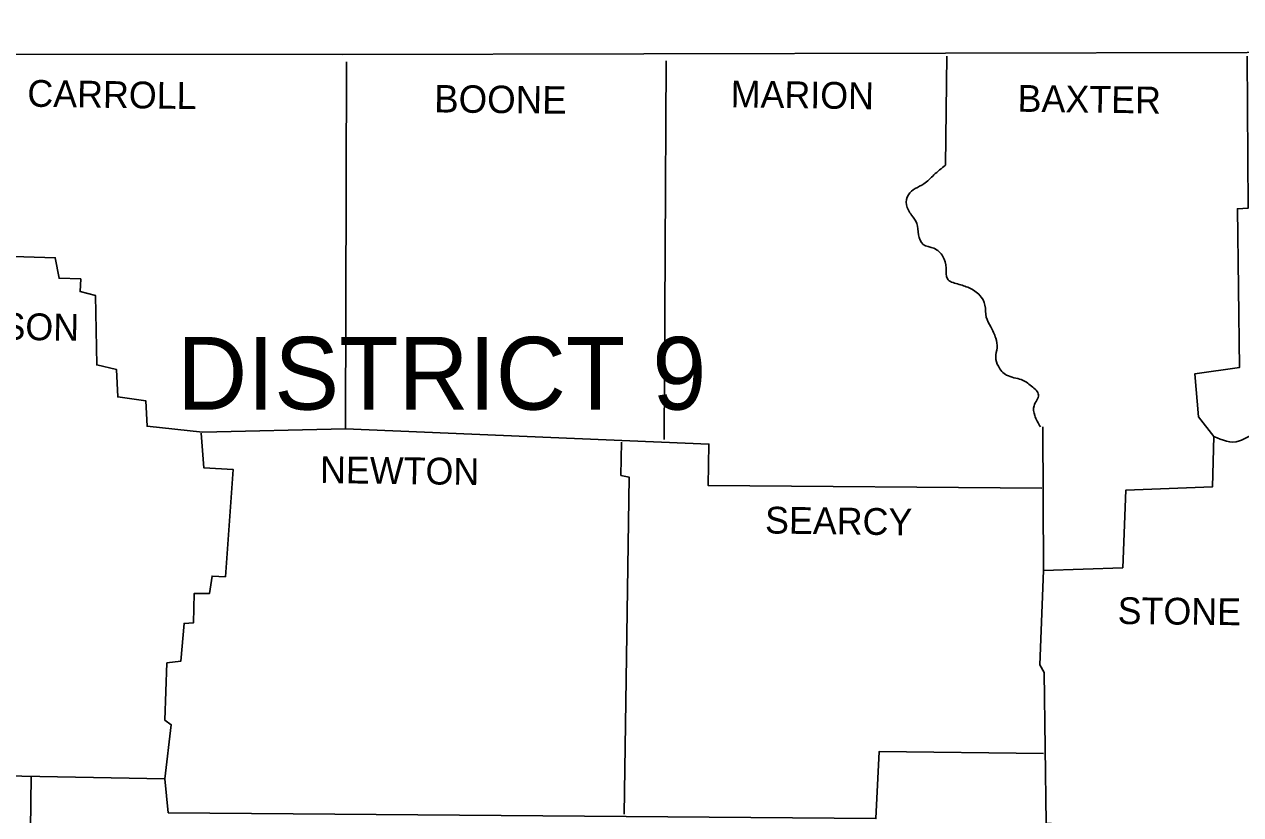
# Model space of a CAD drawing. Extents: x 1374139 to 1377472, y 1168351 to 1170484.
# Drawn here: x 1376853.2 to 1377052.4, y 1170112 to 1170241.4 of the extents above; entities that cross this region are included whole.
import ezdxf

# ---------------------------------------------------------------- set-up
doc = ezdxf.new("R2010")
doc.units = 0
doc.layers.add('Default', color=7, linetype='Continuous')

msp = doc.modelspace()

# ---------------------------------------------------------------- linework, layer by layer
at = {"layer": 'Default'}
for points in [[(1376736.44, 1170236.59), (1376905.27, 1170236.48), (1377053.43, 1170236.8), (1377228.22, 1170239.51), (1377309.24, 1170241.39)], [(1377004.25, 1170236.17), (1377004.04, 1170218.32)], [(1377053.43, 1170236.17), (1377053.64, 1170211.32), (1377051.86, 1170211.22), (1377052.18, 1170185.22), (1377044.87, 1170184.18), (1377045.49, 1170177.18), (1377048, 1170173.94), (1377047.79, 1170165.7), (1377033.59, 1170165.17), (1377033.07, 1170152.44), (1377020.12, 1170152.02), (1377019.5, 1170136.57), (1377020.23, 1170135.31), (1377020.54, 1170110.67), (1377042.88, 1170109.21), (1377042.57, 1170054.19), (1377060.32, 1170053.66), (1377060.32, 1169997.7), (1377046.33, 1169996.66), (1377045.29, 1169984.34), (1377021.79, 1169984.23)], [(1376832.6, 1170204.01), (1376858.28, 1170203.18), (1376858.91, 1170199.84), (1376862.46, 1170199.73), (1376862.36, 1170197.64), (1376864.86, 1170197.02), (1376865.07, 1170185.64), (1376868.31, 1170184.91), (1376868.52, 1170180.42), (1376873.11, 1170179.79), (1376873.32, 1170175.61), (1376882.4, 1170174.67), (1376905.79, 1170175.2), (1376906, 1170235.23)], [(1376958.31, 1170235.44), (1376958, 1170173.42)], [(1376744.68, 1170173.42), (1376764.21, 1170173.32), (1376764.73, 1170180.21), (1376771.94, 1170180.21), (1376772.56, 1170191.38), (1376813.28, 1170189.92), (1376814.54, 1170193.05), (1376831.35, 1170193.16), (1376822.89, 1170168.93), (1376821.22, 1170130.2), (1376819.97, 1170130.09), (1376819.34, 1170118.4), (1376825.5, 1170117.88), (1376826.44, 1170118.82), (1376876.24, 1170117.88), (1376876.77, 1170112.34)], [(1376882.19, 1170174.47), (1376882.61, 1170168.83), (1376887.42, 1170168.51), (1376886.16, 1170150.97), (1376883.97, 1170151.08), (1376883.55, 1170148.26), (1376881.05, 1170148.26), (1376880.94, 1170143.46), (1376879.38, 1170143.35), (1376878.85, 1170137.19), (1376876.56, 1170136.88), (1376876.24, 1170127.48), (1376877.29, 1170126.75), (1376876.24, 1170117.88)], [(1376905.79, 1170175.2), (1376965.31, 1170172.69), (1376965.2, 1170165.9), (1377019.81, 1170165.49)], [(1377020.12, 1170152.02), (1377020.02, 1170175.51)], [(1376951, 1170173), (1376950.9, 1170167.57), (1376952.26, 1170167.26), (1376951.42, 1170112.13)], [(1376876.77, 1170112.34), (1376992.66, 1170111.4), (1376993.18, 1170122.37), (1377020.12, 1170122.05)], [(1376854.32, 1170118.29), (1376853.59, 1170058.05)]]:
    msp.add_lwpolyline(points, dxfattribs=at)
for points in [[(1377004.04, 1170218.32), (1377002.16, 1170216.75), (1377000.49, 1170215.29), (1376997.99, 1170213.51), (1376997.67, 1170211.84), (1376998.51, 1170210.17), (1376999.34, 1170208.82), (1376999.66, 1170206.94), (1377000.39, 1170205.37), (1377002.16, 1170204.74), (1377003.63, 1170203.39), (1377004.15, 1170201.51), (1377004.36, 1170199.73), (1377006.03, 1170198.9), (1377007.91, 1170198.27), (1377009.68, 1170197.02), (1377010.52, 1170195.45), (1377010.73, 1170193.47), (1377011.46, 1170191.9), (1377012.29, 1170190.02), (1377012.5, 1170188.46), (1377012.29, 1170186.89), (1377012.71, 1170185.43), (1377014.07, 1170183.97), (1377016.47, 1170183.24), (1377018.14, 1170182.19), (1377019.29, 1170180.73), (1377018.56, 1170178.96), (1377018.66, 1170177.39), (1377019.6, 1170175.51)], [(1377048, 1170173.94), (1377052.18, 1170173.21), (1377054.68, 1170174.15), (1377056.46, 1170171.44), (1377057.4, 1170169.35), (1377058.96, 1170166.32), (1377061.47, 1170165.38), (1377063.35, 1170163.71), (1377063.35, 1170161.94), (1377061.68, 1170160.27), (1377060.43, 1170158.6), (1377060.84, 1170156.61), (1377061.26, 1170153.9), (1377061.26, 1170151.29), (1377060.63, 1170148.89), (1377060.11, 1170146.69), (1377060.63, 1170144.81), (1377062.62, 1170145.13), (1377064.71, 1170146.69), (1377066.9, 1170146.69), (1377068.99, 1170145.54), (1377071.18, 1170143.56), (1377073.37, 1170143.98), (1377075.15, 1170144.5), (1377077.65, 1170145.23), (1377079.43, 1170144.29), (1377080.99, 1170143.04), (1377082.87, 1170141.05), (1377084.65, 1170139.8), (1377086.95, 1170138.65), (1377089.77, 1170137.92), (1377092.38, 1170136.15), (1377092.79, 1170133.12), (1377092.69, 1170130.51), (1377092.48, 1170127.27), (1377092.27, 1170123.72), (1377092.58, 1170120.28), (1377093.73, 1170117.98), (1377095.19, 1170115.27), (1377095.61, 1170112.76), (1377095.51, 1170108.79)]]:
    msp.add_spline(points, degree=3, dxfattribs=at)

# ---------------------------------------------------------------- texts
for s, height, rotation, p in [('CARROLL', 4.386, 359.1481, (1376853.69, 1170227.92)), ('MARION', 4.386, 359.1854, (1376968.86, 1170227.82)), ('BOONE', 4.49, 359.4001, (1376920.31, 1170226.98)), ('BAXTER', 4.386, 359.256, (1377015.84, 1170227.09)), ('MADISON', 4.386, 359.0906, (1376834.79, 1170190.02)), ('NEWTON', 4.386, 359.2717, (1376901.62, 1170166.32)), ('SEARCY', 4.384, 359.2527, (1376974.49, 1170158.07)), ('STONE', 4.384, 359.4001, (1377032.23, 1170143.25))]:
    msp.add_text(s, height=height, rotation=rotation, dxfattribs=at).set_placement(p)
msp.add_text('DISTRICT 9', height=11.903, dxfattribs=at).set_placement((1376878.23, 1170178.33))

doc.saveas('drawing.dxf')
